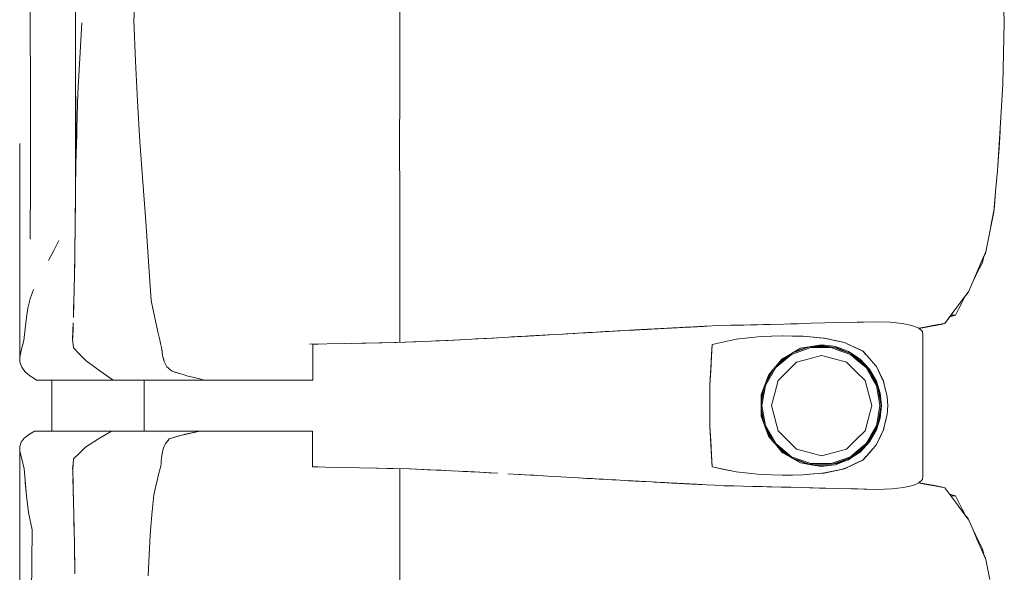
# Model space of a CAD drawing. Header units: millimetres. Extents: x -261 to 187, y -214 to 106.
# Tile 792 of 1056: x -204.843 to -204.071, y 13.297 to 13.731. Entities that reach past the tile are written whole.
import ezdxf

# ---------------------------------------------------------------- set-up
doc = ezdxf.new("R2010")
doc.units = ezdxf.units.MM
doc.header["$LTSCALE"] = 0.005
doc.header["$MEASUREMENT"] = 0
doc.layers.add('IFC-Elemento de mobília-Contorno', color=9, linetype='Continuous', lineweight=5)
doc.layers.add('IFC-Laje-Contorno', color=9, linetype='Continuous', lineweight=5)

msp = doc.modelspace()

# ---------------------------------------------------------------- linework, layer by layer
at = {"layer": 'IFC-Elemento de mobília-Contorno', "lineweight": 5}
for p, q in [((-204.79909, 13.59093), (-204.79909, 13.85205)), ((-204.07227, 13.77656), (-204.071, 13.72821)), ((-204.75337, 13.72987), (-204.75157, 13.76335)), ((-204.83452, 13.74646), (-204.83432, 13.65832)), ((-204.54496, 13.74644), (-204.54495, 13.71435)), ((-204.79565, 13.7004), (-204.79417, 13.72805)), ((-204.75337, 13.72987), (-204.752, 13.69803)), ((-204.07227, 13.67986), (-204.071, 13.72821)), ((-204.54495, 13.67688), (-204.54495, 13.71435)), ((-204.79712, 13.67274), (-204.79565, 13.7004)), ((-204.752, 13.69803), (-204.75057, 13.6665)), ((-204.54499, 13.62781), (-204.54495, 13.67688)), ((-204.07415, 13.64532), (-204.07227, 13.67986)), ((-204.79878, 13.61773), (-204.79878, 13.67058)), ((-204.79795, 13.64524), (-204.79712, 13.67274)), ((-204.75057, 13.6665), (-204.74859, 13.63464)), ((-204.83432, 13.65832), (-204.8343, 13.60505)), ((-204.79878, 13.61773), (-204.7981, 13.64044)), ((-204.7981, 13.64044), (-204.79795, 13.64524)), ((-204.07522, 13.62857), (-204.07415, 13.64532)), ((-204.07509, 13.62969), (-204.07415, 13.64532)), ((-204.07509, 13.62969), (-204.07428, 13.64314)), ((-204.07428, 13.64314), (-204.07422, 13.64413)), ((-204.84281, 13.63335), (-204.84273, 13.46573)), ((-204.74859, 13.63464), (-204.7464, 13.60312)), ((-204.54499, 13.62781), (-204.54495, 13.59579)), ((-204.07629, 13.61181), (-204.07522, 13.62857)), ((-204.07626, 13.61223), (-204.07533, 13.62671)), ((-204.07537, 13.62629), (-204.07509, 13.62969)), ((-204.79903, 13.59626), (-204.79878, 13.61773)), ((-204.07781, 13.59575), (-204.07629, 13.61181)), ((-204.07627, 13.61212), (-204.07626, 13.61223)), ((-204.07627, 13.61212), (-204.07626, 13.61223)), ((-204.07627, 13.61212), (-204.07626, 13.61223)), ((-204.83472, 13.55825), (-204.8343, 13.60505)), ((-204.7464, 13.60312), (-204.74399, 13.57221)), ((-204.79909, 13.59105), (-204.79903, 13.59626)), ((-204.54496, 13.56132), (-204.54495, 13.59579)), ((-204.07934, 13.57969), (-204.07781, 13.59575)), ((-204.07874, 13.58454), (-204.07781, 13.59575)), ((-204.79929, 13.57487), (-204.79909, 13.59093)), ((-204.07934, 13.57969), (-204.07874, 13.58454)), ((-204.7993, 13.57421), (-204.79918, 13.584)), ((-204.08154, 13.56859), (-204.07942, 13.57909)), ((-204.0815, 13.56876), (-204.07942, 13.57909)), ((-204.08103, 13.57112), (-204.07942, 13.57909)), ((-204.08089, 13.57184), (-204.07934, 13.57969)), ((-204.07942, 13.57909), (-204.07935, 13.57962)), ((-204.79942, 13.56461), (-204.79929, 13.57487)), ((-204.79939, 13.56719), (-204.7993, 13.57421)), ((-204.74399, 13.57221), (-204.74173, 13.54071)), ((-204.084, 13.55615), (-204.08089, 13.57184)), ((-204.08154, 13.56858), (-204.08103, 13.57112)), ((-204.79957, 13.5528), (-204.79942, 13.56461)), ((-204.79956, 13.5531), (-204.79944, 13.56304)), ((-204.54496, 13.56132), (-204.54495, 13.51941)), ((-204.81613, 13.54941), (-204.81214, 13.55727)), ((-204.08556, 13.54831), (-204.084, 13.55615)), ((-204.82012, 13.54155), (-204.81613, 13.54941)), ((-204.79973, 13.541), (-204.79957, 13.5528)), ((-204.79964, 13.54788), (-204.79956, 13.5531)), ((-204.08887, 13.54061), (-204.08556, 13.54831)), ((-204.08728, 13.54395), (-204.08586, 13.54719)), ((-204.08586, 13.54719), (-204.0857, 13.54798)), ((-204.08586, 13.54719), (-204.0857, 13.54798)), ((-204.79991, 13.53009), (-204.79973, 13.541)), ((-204.79986, 13.53222), (-204.79977, 13.53844)), ((-204.74173, 13.54071), (-204.7408, 13.52539)), ((-204.09879, 13.51753), (-204.08887, 13.54061)), ((-204.09548, 13.52523), (-204.08887, 13.54061)), ((-204.09218, 13.53292), (-204.08887, 13.54061)), ((-204.09074, 13.53485), (-204.08811, 13.54004)), ((-204.08811, 13.54004), (-204.08714, 13.54463)), ((-204.79996, 13.52684), (-204.79986, 13.53222)), ((-204.09548, 13.52523), (-204.09218, 13.53292)), ((-204.09338, 13.52967), (-204.09074, 13.53485)), ((-204.80009, 13.51918), (-204.79991, 13.53009)), ((-204.7408, 13.52539), (-204.73986, 13.51007)), ((-204.09565, 13.52485), (-204.09338, 13.52967)), ((-204.09548, 13.52524), (-204.09338, 13.52967)), ((-204.83449, 13.5113), (-204.83199, 13.51879)), ((-204.80039, 13.50803), (-204.80009, 13.51918)), ((-204.80026, 13.51153), (-204.80016, 13.51654)), ((-204.54495, 13.47733), (-204.54495, 13.51941)), ((-204.10144, 13.51382), (-204.09939, 13.51637)), ((-204.10117, 13.51435), (-204.09879, 13.51753)), ((-204.09939, 13.51637), (-204.09901, 13.51724)), ((-204.83636, 13.50398), (-204.83449, 13.5113)), ((-204.8007, 13.49689), (-204.80039, 13.50803)), ((-204.80054, 13.50284), (-204.80026, 13.51153)), ((-204.73986, 13.51007), (-204.73853, 13.5039)), ((-204.10827, 13.50486), (-204.10117, 13.51435)), ((-204.10827, 13.50486), (-204.1059, 13.50803)), ((-204.10656, 13.50375), (-204.10393, 13.50894)), ((-204.1059, 13.50803), (-204.10353, 13.5112)), ((-204.10393, 13.50894), (-204.10129, 13.51412)), ((-204.10354, 13.51118), (-204.10353, 13.5112)), ((-204.10129, 13.51412), (-204.10117, 13.51435)), ((-204.10129, 13.51412), (-204.10117, 13.51435)), ((-204.83754, 13.49688), (-204.83636, 13.50398)), ((-204.73853, 13.5039), (-204.7372, 13.49773)), ((-204.11775, 13.49219), (-204.10827, 13.50486)), ((-204.11538, 13.49536), (-204.10827, 13.50486)), ((-204.1092, 13.49857), (-204.10656, 13.50375)), ((-204.83857, 13.48778), (-204.83754, 13.49688)), ((-204.80109, 13.48614), (-204.80087, 13.49263)), ((-204.7372, 13.49773), (-204.73453, 13.4854)), ((-204.25464, 13.49132), (-204.2439, 13.49161)), ((-204.2439, 13.49161), (-204.22781, 13.49206)), ((-204.23854, 13.49176), (-204.22781, 13.49206)), ((-204.23854, 13.49176), (-204.23317, 13.49191)), ((-204.23317, 13.49191), (-204.22244, 13.49221)), ((-204.22244, 13.49221), (-204.21171, 13.4925)), ((-204.21171, 13.4925), (-204.20159, 13.49273)), ((-204.20159, 13.49273), (-204.17122, 13.49341)), ((-204.19146, 13.49296), (-204.17122, 13.49341)), ((-204.19146, 13.49296), (-204.18134, 13.49319)), ((-204.18134, 13.49319), (-204.17122, 13.49341)), ((-204.17122, 13.49341), (-204.1604, 13.49306)), ((-204.1604, 13.49306), (-204.15097, 13.49208)), ((-204.15097, 13.49208), (-204.14342, 13.49047)), ((-204.13498, 13.48876), (-204.11932, 13.49156)), ((-204.12715, 13.49016), (-204.11932, 13.49156)), ((-204.1256, 13.49068), (-204.11775, 13.49219)), ((-204.11932, 13.49156), (-204.119, 13.49195)), ((-204.11932, 13.49156), (-204.119, 13.49195)), ((-204.11932, 13.49156), (-204.119, 13.49195)), ((-204.11932, 13.49156), (-204.11902, 13.49194)), ((-204.11538, 13.49536), (-204.11301, 13.49852)), ((-204.11398, 13.49723), (-204.1092, 13.49857)), ((-204.11301, 13.49852), (-204.1092, 13.49857)), ((-204.8396, 13.47868), (-204.83857, 13.48778)), ((-204.80131, 13.47966), (-204.80109, 13.48614)), ((-204.8013, 13.4809), (-204.801, 13.48889)), ((-204.801, 13.48889), (-204.80094, 13.49042)), ((-204.73453, 13.4854), (-204.7338, 13.48237)), ((-204.42132, 13.48356), (-204.40098, 13.48472)), ((-204.41454, 13.48394), (-204.40776, 13.48433)), ((-204.40098, 13.48472), (-204.3942, 13.48511)), ((-204.40098, 13.48472), (-204.39903, 13.48483)), ((-204.39903, 13.48483), (-204.39492, 13.48507)), ((-204.39859, 13.48486), (-204.39492, 13.48507)), ((-204.39758, 13.48491), (-204.39492, 13.48507)), ((-204.39492, 13.48507), (-204.38574, 13.48558)), ((-204.39492, 13.48507), (-204.38678, 13.48552)), ((-204.3942, 13.48511), (-204.38755, 13.48548)), ((-204.38755, 13.48548), (-204.36759, 13.48659)), ((-204.38755, 13.48548), (-204.3809, 13.48585)), ((-204.38755, 13.48548), (-204.38422, 13.48567)), ((-204.38678, 13.48552), (-204.38422, 13.48567)), ((-204.38422, 13.48567), (-204.3809, 13.48585)), ((-204.3809, 13.48585), (-204.36759, 13.48659)), ((-204.3809, 13.48585), (-204.37424, 13.48622)), ((-204.37424, 13.48622), (-204.36759, 13.48659)), ((-204.36759, 13.48659), (-204.3642, 13.48678)), ((-204.36479, 13.48675), (-204.36419, 13.48678)), ((-204.36479, 13.48675), (-204.36439, 13.48677)), ((-204.36439, 13.48677), (-204.36236, 13.48688)), ((-204.3642, 13.48678), (-204.35235, 13.48742)), ((-204.3642, 13.48678), (-204.36082, 13.48696)), ((-204.3642, 13.48678), (-204.36236, 13.48688)), ((-204.36236, 13.48688), (-204.36028, 13.487)), ((-204.36082, 13.48696), (-204.35235, 13.48742)), ((-204.36082, 13.48696), (-204.35743, 13.48715)), ((-204.36028, 13.487), (-204.35566, 13.48725)), ((-204.36028, 13.487), (-204.35821, 13.4871)), ((-204.35743, 13.48715), (-204.35574, 13.48724)), ((-204.35574, 13.48724), (-204.35235, 13.48742)), ((-204.35574, 13.48724), (-204.3541, 13.48733)), ((-204.35574, 13.48724), (-204.35404, 13.48733)), ((-204.35563, 13.48725), (-204.35096, 13.48749)), ((-204.35404, 13.48733), (-204.35235, 13.48742)), ((-204.35235, 13.48742), (-204.3405, 13.48807)), ((-204.35235, 13.48742), (-204.34558, 13.48779)), ((-204.35235, 13.48742), (-204.35066, 13.48751)), ((-204.35066, 13.48751), (-204.34727, 13.4877)), ((-204.34727, 13.4877), (-204.34558, 13.48779)), ((-204.34558, 13.48779), (-204.3405, 13.48807)), ((-204.34558, 13.48779), (-204.34389, 13.48788)), ((-204.34389, 13.48788), (-204.34219, 13.48797)), ((-204.34219, 13.48797), (-204.3405, 13.48807)), ((-204.3405, 13.48807), (-204.33364, 13.48843)), ((-204.3405, 13.48807), (-204.33776, 13.48821)), ((-204.3405, 13.48807), (-204.33913, 13.48814)), ((-204.33913, 13.48814), (-204.33776, 13.48821)), ((-204.33913, 13.48814), (-204.33876, 13.48816)), ((-204.33776, 13.48821), (-204.33502, 13.48836)), ((-204.3354, 13.48834), (-204.33331, 13.48844)), ((-204.33364, 13.48843), (-204.32542, 13.48886)), ((-204.33364, 13.48843), (-204.32953, 13.48864)), ((-204.33364, 13.48843), (-204.3309, 13.48858)), ((-204.33252, 13.48849), (-204.33229, 13.4885)), ((-204.33229, 13.4885), (-204.33183, 13.48853)), ((-204.3309, 13.48858), (-204.32953, 13.48864)), ((-204.33075, 13.48858), (-204.32918, 13.48867)), ((-204.32953, 13.48864), (-204.32816, 13.48872)), ((-204.32918, 13.48867), (-204.32711, 13.48878)), ((-204.32918, 13.48867), (-204.32814, 13.48872)), ((-204.32816, 13.48872), (-204.32542, 13.48886)), ((-204.32814, 13.48872), (-204.32711, 13.48878)), ((-204.32711, 13.48878), (-204.32542, 13.48886)), ((-204.32542, 13.48886), (-204.32405, 13.48894)), ((-204.32504, 13.48888), (-204.32297, 13.48899)), ((-204.32504, 13.48888), (-204.32401, 13.48894)), ((-204.32405, 13.48894), (-204.32268, 13.48901)), ((-204.32401, 13.48894), (-204.32297, 13.48899)), ((-204.32268, 13.48901), (-204.32131, 13.48908)), ((-204.32131, 13.48908), (-204.31925, 13.48919)), ((-204.31925, 13.48919), (-204.31856, 13.48923)), ((-204.31856, 13.48923), (-204.31766, 13.48928)), ((-204.31766, 13.48928), (-204.31406, 13.48946)), ((-204.31766, 13.48928), (-204.31496, 13.48941)), ((-204.31766, 13.48928), (-204.31676, 13.48932)), ((-204.31676, 13.48932), (-204.31586, 13.48937)), ((-204.31496, 13.48941), (-204.31406, 13.48946)), ((-204.31406, 13.48946), (-204.31001, 13.48967)), ((-204.31406, 13.48946), (-204.31181, 13.48957)), ((-204.31406, 13.48946), (-204.31316, 13.48951)), ((-204.31316, 13.48951), (-204.31181, 13.48957)), ((-204.31316, 13.48951), (-204.31226, 13.48955)), ((-204.31181, 13.48957), (-204.30956, 13.48969)), ((-204.31181, 13.48957), (-204.31001, 13.48967)), ((-204.31181, 13.48957), (-204.31046, 13.48964)), ((-204.31181, 13.48957), (-204.31136, 13.4896)), ((-204.31046, 13.48964), (-204.30956, 13.48969)), ((-204.31046, 13.48964), (-204.31001, 13.48967)), ((-204.31002, 13.48967), (-204.30866, 13.48974)), ((-204.31001, 13.48967), (-204.30705, 13.48982)), ((-204.30956, 13.48969), (-204.30731, 13.48981)), ((-204.30956, 13.48969), (-204.30866, 13.48974)), ((-204.30956, 13.48969), (-204.30911, 13.48972)), ((-204.30911, 13.48972), (-204.30866, 13.48974)), ((-204.30866, 13.48974), (-204.30705, 13.48982)), ((-204.30731, 13.48981), (-204.30596, 13.48988)), ((-204.30705, 13.48982), (-204.30596, 13.48988)), ((-204.30705, 13.48982), (-204.30686, 13.48983)), ((-204.30686, 13.48983), (-204.30596, 13.48988)), ((-204.30596, 13.48988), (-204.30416, 13.48997)), ((-204.30596, 13.48988), (-204.30506, 13.48992)), ((-204.30596, 13.48988), (-204.30551, 13.4899)), ((-204.30551, 13.4899), (-204.30461, 13.48995)), ((-204.30416, 13.48997), (-204.29554, 13.49042)), ((-204.29554, 13.49042), (-204.28532, 13.49064)), ((-204.28532, 13.49064), (-204.27509, 13.49087)), ((-204.27509, 13.49087), (-204.25464, 13.49132)), ((-204.27509, 13.49087), (-204.25975, 13.4912)), ((-204.27509, 13.49087), (-204.26998, 13.49098)), ((-204.26998, 13.49098), (-204.26486, 13.49109)), ((-204.26486, 13.49109), (-204.25975, 13.4912)), ((-204.25975, 13.4912), (-204.25464, 13.49132)), ((-204.14342, 13.49047), (-204.13809, 13.4883)), ((-204.13809, 13.4883), (-204.13518, 13.48572)), ((-204.13808, 13.4883), (-204.13345, 13.48918)), ((-204.138, 13.48822), (-204.13498, 13.48876)), ((-204.13518, 13.48572), (-204.13479, 13.48296)), ((-204.13498, 13.48876), (-204.12715, 13.49016)), ((-204.13345, 13.48918), (-204.1256, 13.49068)), ((-204.84064, 13.47475), (-204.8396, 13.47868)), ((-204.80131, 13.47966), (-204.80074, 13.47295)), ((-204.8013, 13.4809), (-204.80128, 13.48062)), ((-204.7338, 13.48237), (-204.73306, 13.47933)), ((-204.73306, 13.47933), (-204.73233, 13.4763)), ((-204.73233, 13.4763), (-204.7316, 13.47327)), ((-204.61559, 13.47592), (-204.58815, 13.47633)), ((-204.58827, 13.47633), (-204.57463, 13.47659)), ((-204.58349, 13.47642), (-204.57153, 13.47666)), ((-204.57463, 13.47659), (-204.5611, 13.47684)), ((-204.57153, 13.47666), (-204.55856, 13.47692)), ((-204.5611, 13.47684), (-204.54761, 13.47724)), ((-204.54909, 13.4772), (-204.54033, 13.47749)), ((-204.54909, 13.4772), (-204.54027, 13.47749)), ((-204.54843, 13.47722), (-204.54814, 13.47723)), ((-204.54814, 13.47723), (-204.54033, 13.47749)), ((-204.54761, 13.47724), (-204.53411, 13.47764)), ((-204.54033, 13.47749), (-204.53253, 13.47774)), ((-204.53411, 13.47764), (-204.52054, 13.47821)), ((-204.53253, 13.47774), (-204.52876, 13.47787)), ((-204.52054, 13.47821), (-204.50698, 13.47879)), ((-204.51657, 13.47838), (-204.50874, 13.47875)), ((-204.50874, 13.47875), (-204.49766, 13.47928)), ((-204.50698, 13.47879), (-204.493, 13.47952)), ((-204.493, 13.47952), (-204.47903, 13.48024)), ((-204.48549, 13.47991), (-204.47675, 13.48039)), ((-204.47903, 13.48024), (-204.47177, 13.48066)), ((-204.47675, 13.48039), (-204.46875, 13.48083)), ((-204.47177, 13.48066), (-204.46451, 13.48107)), ((-204.46875, 13.48083), (-204.46451, 13.48107)), ((-204.46451, 13.48107), (-204.44999, 13.48189)), ((-204.45725, 13.48148), (-204.44999, 13.48189)), ((-204.45711, 13.48148), (-204.45252, 13.48175)), ((-204.45478, 13.48162), (-204.44428, 13.48223)), ((-204.45252, 13.48175), (-204.44428, 13.48223)), ((-204.44999, 13.48189), (-204.44282, 13.48231)), ((-204.44428, 13.48223), (-204.4308, 13.483)), ((-204.44428, 13.48223), (-204.44073, 13.48243)), ((-204.44282, 13.48231), (-204.42849, 13.48314)), ((-204.43604, 13.4827), (-204.42781, 13.48318)), ((-204.42849, 13.48314), (-204.42132, 13.48356)), ((-204.29993, 13.47564), (-204.28111, 13.4797)), ((-204.29993, 13.47564), (-204.29052, 13.47767)), ((-204.29052, 13.47767), (-204.28111, 13.4797)), ((-204.28111, 13.4797), (-204.26181, 13.48176)), ((-204.28111, 13.4797), (-204.27146, 13.48073)), ((-204.27146, 13.48073), (-204.26181, 13.48176)), ((-204.26181, 13.48176), (-204.24472, 13.4823)), ((-204.26181, 13.48176), (-204.2534, 13.48203)), ((-204.2534, 13.48203), (-204.24499, 13.4823)), ((-204.24503, 13.4823), (-204.23693, 13.48217)), ((-204.24499, 13.4823), (-204.24493, 13.48229)), ((-204.24472, 13.4823), (-204.22879, 13.48203)), ((-204.23693, 13.48217), (-204.22887, 13.48203)), ((-204.22887, 13.48203), (-204.22058, 13.48129)), ((-204.22879, 13.48203), (-204.22041, 13.48127)), ((-204.22058, 13.48129), (-204.21229, 13.48055)), ((-204.22041, 13.48127), (-204.21622, 13.4809)), ((-204.21622, 13.4809), (-204.21203, 13.48051)), ((-204.21284, 13.4806), (-204.21203, 13.48051)), ((-204.21229, 13.48055), (-204.19631, 13.47716)), ((-204.21203, 13.48051), (-204.20806, 13.47967)), ((-204.20806, 13.47967), (-204.20405, 13.47881)), ((-204.20409, 13.47882), (-204.20012, 13.47796)), ((-204.20012, 13.47796), (-204.19615, 13.47711)), ((-204.19661, 13.47723), (-204.19615, 13.47711)), ((-204.19631, 13.47716), (-204.18909, 13.47382)), ((-204.19615, 13.47711), (-204.19251, 13.4754)), ((-204.13482, 13.37238), (-204.13479, 13.48296)), ((-204.84273, 13.46573), (-204.84168, 13.47081)), ((-204.84168, 13.47081), (-204.84064, 13.47475)), ((-204.80074, 13.47295), (-204.79569, 13.46781)), ((-204.7316, 13.47327), (-204.73143, 13.47178)), ((-204.73143, 13.47178), (-204.73126, 13.47028)), ((-204.73143, 13.47178), (-204.73093, 13.4673)), ((-204.73126, 13.47028), (-204.7311, 13.46879)), ((-204.7311, 13.46879), (-204.73093, 13.4673)), ((-204.61314, 13.47573), (-204.61096, 13.47573)), ((-204.61314, 13.46093), (-204.61314, 13.47573)), ((-204.61096, 13.47573), (-204.60897, 13.47573)), ((-204.30179, 13.44365), (-204.29993, 13.47564)), ((-204.30132, 13.45165), (-204.29993, 13.47564)), ((-204.3004, 13.46764), (-204.29993, 13.47564)), ((-204.24578, 13.46307), (-204.23731, 13.46884)), ((-204.24512, 13.46438), (-204.23788, 13.46851)), ((-204.23788, 13.46851), (-204.23065, 13.47264)), ((-204.23782, 13.46774), (-204.22273, 13.47321)), ((-204.23745, 13.46874), (-204.22389, 13.47366)), ((-204.2358, 13.4697), (-204.22562, 13.47347)), ((-204.23065, 13.47264), (-204.22245, 13.47402)), ((-204.22562, 13.47347), (-204.21426, 13.47474)), ((-204.22273, 13.47321), (-204.20671, 13.4732)), ((-204.22245, 13.47402), (-204.21426, 13.4754)), ((-204.22064, 13.47403), (-204.20918, 13.47402)), ((-204.21426, 13.4754), (-204.20882, 13.47472)), ((-204.21426, 13.47474), (-204.20216, 13.47303)), ((-204.20882, 13.47472), (-204.20339, 13.47404)), ((-204.20671, 13.4732), (-204.19917, 13.47047)), ((-204.20491, 13.47342), (-204.1989, 13.47124)), ((-204.20339, 13.47404), (-204.19826, 13.47213)), ((-204.20216, 13.47303), (-204.19091, 13.46827)), ((-204.19917, 13.47047), (-204.19164, 13.46774)), ((-204.1989, 13.47124), (-204.19198, 13.46872)), ((-204.19826, 13.47213), (-204.19314, 13.47022)), ((-204.19314, 13.47022), (-204.1886, 13.46719)), ((-204.19251, 13.4754), (-204.18886, 13.47369)), ((-204.18909, 13.47382), (-204.18187, 13.47048)), ((-204.18886, 13.47369), (-204.18158, 13.47027)), ((-204.18223, 13.47064), (-204.18158, 13.47027)), ((-204.18187, 13.47048), (-204.17921, 13.46743)), ((-204.18158, 13.47027), (-204.17899, 13.46727)), ((-204.84273, 13.46573), (-204.84259, 13.46163)), ((-204.84259, 13.46163), (-204.84121, 13.45791)), ((-204.79569, 13.46781), (-204.79064, 13.46269)), ((-204.79064, 13.46269), (-204.7801, 13.45484)), ((-204.73093, 13.4673), (-204.73059, 13.46604)), ((-204.73059, 13.46604), (-204.72991, 13.46352)), ((-204.73059, 13.46604), (-204.73025, 13.46478)), ((-204.73025, 13.46478), (-204.72957, 13.46227)), ((-204.72991, 13.46352), (-204.72957, 13.46227)), ((-204.72957, 13.46227), (-204.72908, 13.46124)), ((-204.72908, 13.46124), (-204.72859, 13.46021)), ((-204.72908, 13.46124), (-204.7281, 13.45918)), ((-204.61314, 13.44768), (-204.61314, 13.46093)), ((-204.30132, 13.45165), (-204.3004, 13.46764)), ((-204.30069, 13.46261), (-204.30069, 13.46263)), ((-204.25587, 13.45165), (-204.24512, 13.46438)), ((-204.2534, 13.45455), (-204.24578, 13.46307)), ((-204.25013, 13.45744), (-204.23782, 13.46774)), ((-204.24906, 13.4594), (-204.23985, 13.4671)), ((-204.24113, 13.45452), (-204.23393, 13.46172)), ((-204.23393, 13.46172), (-204.22409, 13.46435)), ((-204.22409, 13.46435), (-204.21426, 13.46699)), ((-204.21426, 13.46699), (-204.20442, 13.46435)), ((-204.20442, 13.46435), (-204.19458, 13.46172)), ((-204.19458, 13.46172), (-204.18738, 13.45452)), ((-204.19164, 13.46774), (-204.18548, 13.46257)), ((-204.19112, 13.46836), (-204.18496, 13.4632)), ((-204.19091, 13.46827), (-204.18126, 13.46077)), ((-204.1886, 13.46719), (-204.18405, 13.46416)), ((-204.18548, 13.46257), (-204.17932, 13.45742)), ((-204.18496, 13.4632), (-204.17986, 13.45893)), ((-204.18405, 13.46416), (-204.17661, 13.45619)), ((-204.18126, 13.46077), (-204.17387, 13.45105)), ((-204.17921, 13.46743), (-204.17654, 13.46437)), ((-204.17899, 13.46727), (-204.1764, 13.46427)), ((-204.17654, 13.46437), (-204.17388, 13.46132)), ((-204.1764, 13.46427), (-204.17381, 13.46127)), ((-204.17388, 13.46132), (-204.17122, 13.45827)), ((-204.17381, 13.46127), (-204.17122, 13.45827)), ((-204.84121, 13.45791), (-204.83872, 13.45435)), ((-204.83872, 13.45435), (-204.83489, 13.45096)), ((-204.7801, 13.45484), (-204.7696, 13.44768)), ((-204.7281, 13.45918), (-204.72761, 13.45816)), ((-204.72761, 13.45816), (-204.7265, 13.45726)), ((-204.7265, 13.45726), (-204.7254, 13.45636)), ((-204.7254, 13.45636), (-204.72429, 13.45546)), ((-204.7254, 13.45636), (-204.72318, 13.45457)), ((-204.72429, 13.45546), (-204.72318, 13.45457)), ((-204.72318, 13.45457), (-204.72033, 13.45369)), ((-204.72318, 13.45457), (-204.71748, 13.45281)), ((-204.72033, 13.45369), (-204.71748, 13.45281)), ((-204.30132, 13.45165), (-204.30086, 13.45964)), ((-204.30086, 13.45956), (-204.30086, 13.45964)), ((-204.25831, 13.44496), (-204.25156, 13.45661)), ((-204.2582, 13.4435), (-204.25013, 13.45744)), ((-204.25794, 13.44596), (-204.25338, 13.4546)), ((-204.24833, 13.44732), (-204.24113, 13.45452)), ((-204.18738, 13.45452), (-204.18018, 13.44732)), ((-204.17932, 13.45742), (-204.17529, 13.45046)), ((-204.17734, 13.45561), (-204.17459, 13.45087)), ((-204.17661, 13.45619), (-204.17122, 13.44679)), ((-204.17122, 13.45827), (-204.16991, 13.45558)), ((-204.17122, 13.45827), (-204.16716, 13.4498)), ((-204.17122, 13.45827), (-204.16986, 13.45545)), ((-204.16991, 13.45558), (-204.16861, 13.45288)), ((-204.16986, 13.45545), (-204.16851, 13.45262)), ((-204.16986, 13.45545), (-204.16716, 13.4498)), ((-204.83489, 13.45096), (-204.83223, 13.44932)), ((-204.83223, 13.44932), (-204.82957, 13.44768)), ((-204.82957, 13.44768), (-204.7696, 13.44768)), ((-204.7696, 13.44768), (-204.72832, 13.44768)), ((-204.74537, 13.4076), (-204.74537, 13.44768)), ((-204.72832, 13.44768), (-204.69826, 13.44768)), ((-204.71748, 13.45281), (-204.71463, 13.45193)), ((-204.71463, 13.45193), (-204.71178, 13.45105)), ((-204.71178, 13.45105), (-204.70164, 13.44852)), ((-204.71178, 13.45105), (-204.70502, 13.44937)), ((-204.71178, 13.45105), (-204.7084, 13.45021)), ((-204.70164, 13.44852), (-204.69826, 13.44768)), ((-204.69826, 13.44768), (-204.69628, 13.44768)), ((-204.69628, 13.44768), (-204.69433, 13.44768)), ((-204.69433, 13.44768), (-204.6924, 13.44768)), ((-204.6924, 13.44768), (-204.69047, 13.44768)), ((-204.69047, 13.44768), (-204.68856, 13.44768)), ((-204.68856, 13.44768), (-204.68664, 13.44768)), ((-204.68664, 13.44768), (-204.68471, 13.44768)), ((-204.68471, 13.44768), (-204.68276, 13.44768)), ((-204.68276, 13.44768), (-204.68078, 13.44768)), ((-204.68078, 13.44768), (-204.67876, 13.44768)), ((-204.67876, 13.44768), (-204.67671, 13.44768)), ((-204.67671, 13.44768), (-204.6746, 13.44768)), ((-204.6746, 13.44768), (-204.67245, 13.44768)), ((-204.67245, 13.44768), (-204.67026, 13.44768)), ((-204.67026, 13.44768), (-204.66806, 13.44768)), ((-204.66806, 13.44768), (-204.66588, 13.44768)), ((-204.66588, 13.44768), (-204.66372, 13.44768)), ((-204.66372, 13.44768), (-204.66162, 13.44768)), ((-204.66162, 13.44768), (-204.65959, 13.44768)), ((-204.65959, 13.44768), (-204.65765, 13.44768)), ((-204.65765, 13.44768), (-204.65582, 13.44768)), ((-204.65582, 13.44768), (-204.65409, 13.44768)), ((-204.65409, 13.44768), (-204.65243, 13.44768)), ((-204.65243, 13.44768), (-204.6508, 13.44768)), ((-204.6508, 13.44768), (-204.64918, 13.44768)), ((-204.64918, 13.44768), (-204.64753, 13.44768)), ((-204.64753, 13.44768), (-204.64581, 13.44768)), ((-204.64581, 13.44768), (-204.644, 13.44768)), ((-204.644, 13.44768), (-204.64205, 13.44768)), ((-204.64205, 13.44768), (-204.63998, 13.44768)), ((-204.63998, 13.44768), (-204.6378, 13.44768)), ((-204.6378, 13.44768), (-204.63551, 13.44768)), ((-204.63551, 13.44768), (-204.63313, 13.44768)), ((-204.63313, 13.44768), (-204.63068, 13.44768)), ((-204.63068, 13.44768), (-204.62817, 13.44768)), ((-204.62817, 13.44768), (-204.62562, 13.44768)), ((-204.62562, 13.44768), (-204.62303, 13.44768)), ((-204.62303, 13.44768), (-204.62045, 13.44768)), ((-204.62045, 13.44768), (-204.61792, 13.44768)), ((-204.61792, 13.44768), (-204.61547, 13.44768)), ((-204.61547, 13.44768), (-204.61314, 13.44768)), ((-204.30179, 13.44365), (-204.30132, 13.45165)), ((-204.26159, 13.43597), (-204.25587, 13.45165)), ((-204.25097, 13.43748), (-204.24833, 13.44732)), ((-204.18018, 13.44732), (-204.17754, 13.43748)), ((-204.17529, 13.45046), (-204.17126, 13.4435)), ((-204.17459, 13.45087), (-204.17183, 13.44609)), ((-204.17387, 13.45105), (-204.16922, 13.43975)), ((-204.17122, 13.44679), (-204.16828, 13.43743)), ((-204.16861, 13.45288), (-204.1673, 13.45019)), ((-204.16851, 13.45262), (-204.16716, 13.4498)), ((-204.1673, 13.45019), (-204.166, 13.4475)), ((-204.16716, 13.4498), (-204.16581, 13.44697)), ((-204.166, 13.4475), (-204.16362, 13.43777)), ((-204.16581, 13.44697), (-204.16432, 13.44075)), ((-204.30179, 13.42763), (-204.30179, 13.44365)), ((-204.2615, 13.42958), (-204.25922, 13.44246)), ((-204.2615, 13.43335), (-204.25927, 13.44233)), ((-204.261, 13.42764), (-204.2582, 13.4435)), ((-204.17126, 13.4435), (-204.16986, 13.43557)), ((-204.1702, 13.44214), (-204.16907, 13.43571)), ((-204.16922, 13.43975), (-204.16764, 13.42764)), ((-204.16458, 13.44171), (-204.16432, 13.44075)), ((-204.16441, 13.44101), (-204.16441, 13.44099)), ((-204.16441, 13.44101), (-204.16362, 13.43777)), ((-204.16438, 13.44098), (-204.16389, 13.43893)), ((-204.16432, 13.44075), (-204.16283, 13.43453)), ((-204.16389, 13.43893), (-204.16283, 13.43453)), ((-204.16362, 13.43777), (-204.16283, 13.43453)), ((-204.26159, 13.43597), (-204.26159, 13.41929)), ((-204.2615, 13.42193), (-204.2615, 13.43335)), ((-204.25361, 13.42764), (-204.25097, 13.43748)), ((-204.17754, 13.43748), (-204.17491, 13.42764)), ((-204.16986, 13.43557), (-204.16846, 13.42764)), ((-204.16907, 13.43571), (-204.16764, 13.42764)), ((-204.16828, 13.43743), (-204.16729, 13.42763)), ((-204.16283, 13.43453), (-204.16226, 13.42763)), ((-204.30179, 13.41162), (-204.30179, 13.42763)), ((-204.2615, 13.42569), (-204.25922, 13.41281)), ((-204.261, 13.42764), (-204.2582, 13.41177)), ((-204.25361, 13.42764), (-204.25097, 13.4178)), ((-204.17754, 13.4178), (-204.17491, 13.42764)), ((-204.16986, 13.41971), (-204.16846, 13.42764)), ((-204.16922, 13.41553), (-204.16764, 13.42764)), ((-204.16869, 13.42167), (-204.16764, 13.42764)), ((-204.16828, 13.41784), (-204.16729, 13.42763)), ((-204.16283, 13.42075), (-204.16226, 13.42763)), ((-204.26159, 13.41929), (-204.25586, 13.40363)), ((-204.2615, 13.42193), (-204.25927, 13.41294)), ((-204.25097, 13.4178), (-204.24833, 13.40796)), ((-204.18018, 13.40796), (-204.17754, 13.4178)), ((-204.17387, 13.40423), (-204.16922, 13.41553)), ((-204.17126, 13.41178), (-204.16986, 13.41971)), ((-204.17122, 13.40849), (-204.16828, 13.41784)), ((-204.1702, 13.41314), (-204.16869, 13.42167)), ((-204.166, 13.40778), (-204.16362, 13.41751)), ((-204.16581, 13.40831), (-204.16432, 13.41453)), ((-204.16458, 13.41356), (-204.16432, 13.41453)), ((-204.16441, 13.41426), (-204.16362, 13.41751)), ((-204.16438, 13.41432), (-204.16389, 13.41635)), ((-204.16432, 13.41453), (-204.16283, 13.42075)), ((-204.16389, 13.41635), (-204.16283, 13.42075)), ((-204.16362, 13.41751), (-204.16283, 13.42075)), ((-204.83599, 13.40481), (-204.83113, 13.4076)), ((-204.83113, 13.4076), (-204.77087, 13.4076)), ((-204.78098, 13.40167), (-204.77087, 13.4076)), ((-204.77087, 13.4076), (-204.70172, 13.4076)), ((-204.75562, 13.4076), (-204.74537, 13.4076)), ((-204.71675, 13.40427), (-204.70172, 13.4076)), ((-204.70924, 13.40593), (-204.70172, 13.4076)), ((-204.70924, 13.40593), (-204.70548, 13.40677)), ((-204.70548, 13.40677), (-204.70172, 13.4076)), ((-204.70342, 13.4076), (-204.70041, 13.4076)), ((-204.70172, 13.4076), (-204.69974, 13.4076)), ((-204.70041, 13.4076), (-204.69759, 13.4076)), ((-204.69974, 13.4076), (-204.69777, 13.4076)), ((-204.69777, 13.4076), (-204.69581, 13.4076)), ((-204.69581, 13.4076), (-204.69388, 13.4076)), ((-204.69388, 13.4076), (-204.69196, 13.4076)), ((-204.69196, 13.4076), (-204.69005, 13.4076)), ((-204.69005, 13.4076), (-204.68815, 13.4076)), ((-204.68815, 13.4076), (-204.68624, 13.4076)), ((-204.68624, 13.4076), (-204.68432, 13.4076)), ((-204.68432, 13.4076), (-204.68238, 13.4076)), ((-204.68238, 13.4076), (-204.68041, 13.4076)), ((-204.68041, 13.4076), (-204.67841, 13.4076)), ((-204.67841, 13.4076), (-204.67636, 13.4076)), ((-204.67636, 13.4076), (-204.67426, 13.4076)), ((-204.67426, 13.4076), (-204.67211, 13.4076)), ((-204.67211, 13.4076), (-204.66994, 13.4076)), ((-204.66994, 13.4076), (-204.66776, 13.4076)), ((-204.66776, 13.4076), (-204.66559, 13.4076)), ((-204.66559, 13.4076), (-204.66346, 13.4076)), ((-204.66346, 13.4076), (-204.66138, 13.4076)), ((-204.66138, 13.4076), (-204.65937, 13.4076)), ((-204.65937, 13.4076), (-204.65745, 13.4076)), ((-204.65745, 13.4076), (-204.65565, 13.4076)), ((-204.65565, 13.4076), (-204.65394, 13.4076)), ((-204.65394, 13.4076), (-204.65229, 13.4076)), ((-204.65229, 13.4076), (-204.65068, 13.4076)), ((-204.65068, 13.4076), (-204.64907, 13.4076)), ((-204.64907, 13.4076), (-204.64743, 13.4076)), ((-204.64743, 13.4076), (-204.64572, 13.4076)), ((-204.64572, 13.4076), (-204.64391, 13.4076)), ((-204.64391, 13.4076), (-204.64198, 13.4076)), ((-204.64198, 13.4076), (-204.63992, 13.4076)), ((-204.63992, 13.4076), (-204.63775, 13.4076)), ((-204.63775, 13.4076), (-204.63547, 13.4076)), ((-204.63547, 13.4076), (-204.63311, 13.4076)), ((-204.63311, 13.4076), (-204.63068, 13.4076)), ((-204.63068, 13.4076), (-204.62819, 13.4076)), ((-204.62819, 13.4076), (-204.62565, 13.4076)), ((-204.62565, 13.4076), (-204.62309, 13.4076)), ((-204.62309, 13.4076), (-204.62053, 13.4076)), ((-204.62053, 13.4076), (-204.61801, 13.4076)), ((-204.61801, 13.4076), (-204.61557, 13.4076)), ((-204.61557, 13.4076), (-204.61325, 13.4076)), ((-204.61325, 13.39435), (-204.61325, 13.4076)), ((-204.30179, 13.41162), (-204.30132, 13.40363)), ((-204.30179, 13.41162), (-204.3004, 13.38764)), ((-204.25831, 13.41033), (-204.25156, 13.39867)), ((-204.2582, 13.41177), (-204.25013, 13.39784)), ((-204.25794, 13.40931), (-204.2534, 13.40073)), ((-204.24833, 13.40796), (-204.24113, 13.40076)), ((-204.18738, 13.40076), (-204.18018, 13.40796)), ((-204.17661, 13.39908), (-204.17122, 13.40849)), ((-204.17529, 13.40482), (-204.17126, 13.41178)), ((-204.17459, 13.40441), (-204.17182, 13.4092)), ((-204.1673, 13.40509), (-204.166, 13.40778)), ((-204.16716, 13.40548), (-204.16581, 13.40831)), ((-204.16441, 13.41426), (-204.16441, 13.41429)), ((-204.84272, 13.39559), (-204.84158, 13.39891)), ((-204.84158, 13.39891), (-204.83939, 13.40195)), ((-204.83939, 13.40195), (-204.83599, 13.40481)), ((-204.79113, 13.39499), (-204.78098, 13.40167)), ((-204.72777, 13.39877), (-204.72553, 13.40143)), ((-204.72777, 13.39877), (-204.72703, 13.39966)), ((-204.72703, 13.39966), (-204.72628, 13.40054)), ((-204.72628, 13.40054), (-204.72553, 13.40143)), ((-204.72553, 13.40143), (-204.71675, 13.40427)), ((-204.72553, 13.40143), (-204.71895, 13.40356)), ((-204.71895, 13.40356), (-204.71675, 13.40427)), ((-204.71675, 13.40427), (-204.70924, 13.40593)), ((-204.71675, 13.40427), (-204.713, 13.4051)), ((-204.713, 13.4051), (-204.70924, 13.40593)), ((-204.30132, 13.40363), (-204.29993, 13.37964)), ((-204.30132, 13.40363), (-204.30086, 13.39563)), ((-204.25586, 13.40363), (-204.25048, 13.39726)), ((-204.2534, 13.40073), (-204.24578, 13.39221)), ((-204.24113, 13.40076), (-204.23393, 13.39356)), ((-204.19458, 13.39356), (-204.18738, 13.40076)), ((-204.18405, 13.39112), (-204.17661, 13.39908)), ((-204.18126, 13.39451), (-204.17387, 13.40423)), ((-204.17932, 13.39786), (-204.17529, 13.40482)), ((-204.17734, 13.39965), (-204.17459, 13.40441)), ((-204.17122, 13.39701), (-204.16716, 13.40548)), ((-204.17122, 13.39701), (-204.16986, 13.39983)), ((-204.17122, 13.39701), (-204.16991, 13.3997)), ((-204.16991, 13.3997), (-204.16861, 13.4024)), ((-204.16986, 13.39983), (-204.16716, 13.40548)), ((-204.16986, 13.39983), (-204.16851, 13.40266)), ((-204.16861, 13.4024), (-204.1673, 13.40509)), ((-204.16851, 13.40266), (-204.16716, 13.40548)), ((-204.84283, 13.24215), (-204.84272, 13.39559)), ((-204.84272, 13.39559), (-204.84264, 13.39188)), ((-204.84264, 13.39188), (-204.84143, 13.38703)), ((-204.79594, 13.39037), (-204.79113, 13.39499)), ((-204.73081, 13.39114), (-204.73026, 13.3938)), ((-204.73026, 13.3938), (-204.72896, 13.39686)), ((-204.72896, 13.39686), (-204.72852, 13.39789)), ((-204.72852, 13.39789), (-204.72777, 13.39877)), ((-204.61325, 13.37955), (-204.61325, 13.39435)), ((-204.30086, 13.39563), (-204.3004, 13.38764)), ((-204.25048, 13.39726), (-204.2451, 13.39088)), ((-204.25013, 13.39784), (-204.23782, 13.38754)), ((-204.24906, 13.39587), (-204.23985, 13.38817)), ((-204.24578, 13.39221), (-204.23728, 13.38642)), ((-204.23393, 13.39356), (-204.22409, 13.39092)), ((-204.20442, 13.39092), (-204.19458, 13.39356)), ((-204.19164, 13.38754), (-204.18548, 13.3927)), ((-204.19111, 13.38692), (-204.18496, 13.39208)), ((-204.19091, 13.38701), (-204.18126, 13.39451)), ((-204.18548, 13.3927), (-204.17932, 13.39786)), ((-204.18496, 13.39208), (-204.17986, 13.39635)), ((-204.17654, 13.3909), (-204.17122, 13.39701)), ((-204.1764, 13.39101), (-204.17381, 13.39401)), ((-204.17381, 13.39401), (-204.17122, 13.39701)), ((-204.84143, 13.38703), (-204.84037, 13.38246)), ((-204.80102, 13.38183), (-204.80074, 13.38575)), ((-204.80102, 13.38176), (-204.80074, 13.38575)), ((-204.80074, 13.38575), (-204.79594, 13.39037)), ((-204.73202, 13.38218), (-204.7318, 13.38428)), ((-204.7318, 13.38428), (-204.73158, 13.38638)), ((-204.73158, 13.38638), (-204.73136, 13.38849)), ((-204.73136, 13.38849), (-204.73081, 13.39114)), ((-204.3004, 13.38764), (-204.29993, 13.37964)), ((-204.2451, 13.39088), (-204.23064, 13.38264)), ((-204.23782, 13.38754), (-204.22273, 13.38207)), ((-204.23754, 13.38657), (-204.22389, 13.38161)), ((-204.23581, 13.38558), (-204.22562, 13.38181)), ((-204.22409, 13.39092), (-204.21426, 13.38829)), ((-204.21426, 13.38829), (-204.20442, 13.39092)), ((-204.20671, 13.38207), (-204.19917, 13.38481)), ((-204.20489, 13.38186), (-204.1989, 13.38404)), ((-204.20216, 13.38225), (-204.19091, 13.38701)), ((-204.19917, 13.38481), (-204.19164, 13.38754)), ((-204.1989, 13.38404), (-204.19205, 13.38653)), ((-204.19826, 13.38315), (-204.19314, 13.38506)), ((-204.19314, 13.38506), (-204.1886, 13.38809)), ((-204.18909, 13.38146), (-204.18187, 13.3848)), ((-204.18886, 13.38159), (-204.18158, 13.385)), ((-204.1886, 13.38809), (-204.18405, 13.39112)), ((-204.18223, 13.38463), (-204.1818, 13.38488)), ((-204.18187, 13.3848), (-204.17654, 13.3909)), ((-204.18187, 13.3848), (-204.17921, 13.38785)), ((-204.18158, 13.385), (-204.17899, 13.388)), ((-204.17899, 13.388), (-204.1764, 13.39101)), ((-204.84037, 13.38246), (-204.8393, 13.37788)), ((-204.8393, 13.37788), (-204.83754, 13.35693)), ((-204.80131, 13.37792), (-204.80102, 13.38183)), ((-204.8013, 13.37776), (-204.80102, 13.38176)), ((-204.8013, 13.37776), (-204.80095, 13.36571)), ((-204.73363, 13.37449), (-204.73224, 13.38008)), ((-204.73224, 13.38008), (-204.73202, 13.38218)), ((-204.61325, 13.37955), (-204.61106, 13.37955)), ((-204.61325, 13.37949), (-204.60347, 13.37935)), ((-204.61106, 13.37955), (-204.60907, 13.37955)), ((-204.60347, 13.37935), (-204.58988, 13.37915)), ((-204.58988, 13.37915), (-204.57655, 13.3789)), ((-204.58806, 13.3791), (-204.57655, 13.3789)), ((-204.57655, 13.3789), (-204.56323, 13.37865)), ((-204.56961, 13.37877), (-204.55482, 13.37839)), ((-204.56323, 13.37865), (-204.54995, 13.37827)), ((-204.55482, 13.37839), (-204.54222, 13.37805)), ((-204.54995, 13.37827), (-204.53668, 13.37789)), ((-204.54495, 13.37813), (-204.54495, 13.34529)), ((-204.5372, 13.37791), (-204.52077, 13.37721)), ((-204.53668, 13.37789), (-204.52327, 13.37733)), ((-204.52327, 13.37733), (-204.50987, 13.37678)), ((-204.52077, 13.37721), (-204.51222, 13.37684)), ((-204.51222, 13.37684), (-204.50589, 13.37657)), ((-204.50987, 13.37678), (-204.48231, 13.37536)), ((-204.49626, 13.37608), (-204.48231, 13.37536)), ((-204.49609, 13.37607), (-204.4892, 13.37571)), ((-204.49521, 13.37602), (-204.495, 13.37601)), ((-204.495, 13.37601), (-204.48634, 13.37555)), ((-204.29993, 13.37964), (-204.28116, 13.37558)), ((-204.29993, 13.37964), (-204.29055, 13.37761)), ((-204.29055, 13.37761), (-204.28116, 13.37558)), ((-204.23064, 13.38264), (-204.22242, 13.38125)), ((-204.22562, 13.38181), (-204.21426, 13.38054)), ((-204.22273, 13.38207), (-204.20671, 13.38207)), ((-204.22245, 13.38126), (-204.21426, 13.37988)), ((-204.22064, 13.38125), (-204.20921, 13.38125)), ((-204.21426, 13.38054), (-204.20216, 13.38225)), ((-204.21426, 13.37988), (-204.20882, 13.38056)), ((-204.21229, 13.37473), (-204.19631, 13.37812)), ((-204.20882, 13.38056), (-204.20339, 13.38124)), ((-204.20806, 13.37561), (-204.20405, 13.37647)), ((-204.20409, 13.37646), (-204.20012, 13.37731)), ((-204.20339, 13.38124), (-204.19826, 13.38315)), ((-204.20012, 13.37731), (-204.19615, 13.37817)), ((-204.19661, 13.37805), (-204.19615, 13.37817)), ((-204.19631, 13.37812), (-204.18909, 13.38146)), ((-204.19615, 13.37817), (-204.19251, 13.37988)), ((-204.19264, 13.37981), (-204.18886, 13.38159)), ((-204.80108, 13.37012), (-204.80086, 13.36233)), ((-204.73641, 13.36331), (-204.73502, 13.3689)), ((-204.73502, 13.3689), (-204.73363, 13.37449)), ((-204.4892, 13.37571), (-204.48231, 13.37536)), ((-204.48634, 13.37555), (-204.47768, 13.37508)), ((-204.48231, 13.37536), (-204.47517, 13.37496)), ((-204.47768, 13.37508), (-204.47328, 13.37485)), ((-204.47517, 13.37496), (-204.46803, 13.37456)), ((-204.46018, 13.37411), (-204.45135, 13.37361)), ((-204.45375, 13.37375), (-204.44664, 13.37334)), ((-204.45135, 13.37361), (-204.44252, 13.3731)), ((-204.44664, 13.37334), (-204.4324, 13.37251)), ((-204.44664, 13.37334), (-204.43952, 13.37293)), ((-204.44252, 13.3731), (-204.4411, 13.37301)), ((-204.4324, 13.37251), (-204.42529, 13.3721)), ((-204.42529, 13.3721), (-204.41856, 13.37171)), ((-204.41856, 13.37171), (-204.40512, 13.37094)), ((-204.40512, 13.37094), (-204.3984, 13.37055)), ((-204.40363, 13.37085), (-204.39824, 13.37054)), ((-204.39894, 13.37058), (-204.39824, 13.37054)), ((-204.3984, 13.37055), (-204.39512, 13.37037)), ((-204.39824, 13.37054), (-204.39259, 13.37023)), ((-204.39824, 13.37054), (-204.394, 13.37031)), ((-204.39512, 13.37037), (-204.39184, 13.37019)), ((-204.39512, 13.37037), (-204.39382, 13.3703)), ((-204.39184, 13.37019), (-204.38857, 13.37001)), ((-204.39019, 13.37009), (-204.38784, 13.36996)), ((-204.38857, 13.37001), (-204.38202, 13.36963)), ((-204.38857, 13.37001), (-204.38529, 13.36982)), ((-204.38529, 13.36982), (-204.38202, 13.36963)), ((-204.38202, 13.36963), (-204.37874, 13.36945)), ((-204.37874, 13.36945), (-204.37219, 13.36909)), ((-204.37874, 13.36945), (-204.37547, 13.36927)), ((-204.37547, 13.36927), (-204.37219, 13.36909)), ((-204.37219, 13.36909), (-204.36883, 13.3689)), ((-204.36883, 13.3689), (-204.35206, 13.36798)), ((-204.36576, 13.36873), (-204.36291, 13.36857)), ((-204.36548, 13.36872), (-204.36291, 13.36857)), ((-204.36548, 13.36872), (-204.36212, 13.36854)), ((-204.36291, 13.36857), (-204.36067, 13.36845)), ((-204.36212, 13.36854), (-204.35877, 13.36835)), ((-204.36212, 13.36854), (-204.35206, 13.36798)), ((-204.36071, 13.36845), (-204.36067, 13.36845)), ((-204.36067, 13.36845), (-204.35843, 13.36833)), ((-204.36067, 13.36845), (-204.36064, 13.36845)), ((-204.35877, 13.36835), (-204.35206, 13.36798)), ((-204.35843, 13.36833), (-204.35789, 13.3683)), ((-204.35541, 13.36817), (-204.35206, 13.36798)), ((-204.35541, 13.36817), (-204.35374, 13.36808)), ((-204.35374, 13.36808), (-204.35206, 13.36798)), ((-204.28116, 13.37558), (-204.26181, 13.37352)), ((-204.28116, 13.37558), (-204.27149, 13.37456)), ((-204.27149, 13.37456), (-204.26181, 13.37352)), ((-204.26181, 13.37352), (-204.24472, 13.37297)), ((-204.26181, 13.37352), (-204.24491, 13.37297)), ((-204.24503, 13.37298), (-204.23693, 13.37311)), ((-204.24499, 13.37298), (-204.24493, 13.37298)), ((-204.24472, 13.37297), (-204.22879, 13.37325)), ((-204.23693, 13.37311), (-204.22887, 13.37325)), ((-204.22887, 13.37325), (-204.22058, 13.37399)), ((-204.22879, 13.37325), (-204.22041, 13.37401)), ((-204.22058, 13.37399), (-204.21229, 13.37473)), ((-204.22041, 13.37401), (-204.21622, 13.37438)), ((-204.21622, 13.37438), (-204.21203, 13.37476)), ((-204.2126, 13.3747), (-204.21223, 13.37474)), ((-204.21203, 13.37476), (-204.20806, 13.37561)), ((-204.13792, 13.36704), (-204.13511, 13.36968)), ((-204.13511, 13.36968), (-204.13482, 13.37238)), ((-204.83842, 13.36741), (-204.83754, 13.35693)), ((-204.80092, 13.36451), (-204.80084, 13.3617)), ((-204.80086, 13.36233), (-204.80061, 13.35214)), ((-204.80084, 13.3617), (-204.80058, 13.3509)), ((-204.73779, 13.35772), (-204.73641, 13.36331)), ((-204.35206, 13.36798), (-204.34703, 13.36771)), ((-204.34703, 13.36771), (-204.34535, 13.36762)), ((-204.34535, 13.36762), (-204.3437, 13.36753)), ((-204.3437, 13.36753), (-204.33545, 13.36709)), ((-204.34205, 13.36745), (-204.33875, 13.36727)), ((-204.34205, 13.36745), (-204.3404, 13.36736)), ((-204.34205, 13.36745), (-204.33545, 13.36709)), ((-204.34205, 13.36745), (-204.3371, 13.36718)), ((-204.3404, 13.36736), (-204.3371, 13.36718)), ((-204.33875, 13.36727), (-204.3371, 13.36718)), ((-204.3371, 13.36718), (-204.33545, 13.36709)), ((-204.33545, 13.36709), (-204.3338, 13.36701)), ((-204.3338, 13.36701), (-204.32143, 13.36635)), ((-204.33215, 13.36692), (-204.33051, 13.36684)), ((-204.33169, 13.36689), (-204.33159, 13.36689)), ((-204.33159, 13.36689), (-204.3305, 13.36683)), ((-204.33051, 13.36684), (-204.32886, 13.36675)), ((-204.33051, 13.36683), (-204.33047, 13.36683)), ((-204.3305, 13.36683), (-204.33047, 13.36683)), ((-204.32911, 13.36676), (-204.32824, 13.36671)), ((-204.32886, 13.36675), (-204.32721, 13.36666)), ((-204.32824, 13.36671), (-204.32712, 13.36665)), ((-204.32721, 13.36666), (-204.32556, 13.36657)), ((-204.32721, 13.36666), (-204.32143, 13.36635)), ((-204.32712, 13.36665), (-204.32591, 13.36659)), ((-204.32591, 13.36659), (-204.32541, 13.36656)), ((-204.32556, 13.36657), (-204.32226, 13.36639)), ((-204.32226, 13.36639), (-204.32143, 13.36635)), ((-204.32143, 13.36635), (-204.32061, 13.36631)), ((-204.32061, 13.36631), (-204.31978, 13.36626)), ((-204.31978, 13.36626), (-204.31896, 13.36622)), ((-204.31896, 13.36622), (-204.31757, 13.36615)), ((-204.31757, 13.36615), (-204.3148, 13.36601)), ((-204.31618, 13.36608), (-204.3148, 13.36601)), ((-204.31618, 13.36608), (-204.31549, 13.36604)), ((-204.3148, 13.36601), (-204.30786, 13.36566)), ((-204.3148, 13.36601), (-204.31272, 13.3659)), ((-204.3148, 13.36601), (-204.31064, 13.3658)), ((-204.31272, 13.3659), (-204.31064, 13.3658)), ((-204.31272, 13.3659), (-204.31202, 13.36587)), ((-204.31202, 13.36587), (-204.31064, 13.3658)), ((-204.31064, 13.3658), (-204.30786, 13.36566)), ((-204.31064, 13.3658), (-204.30994, 13.36576)), ((-204.30994, 13.36576), (-204.30786, 13.36566)), ((-204.30786, 13.36566), (-204.30478, 13.36549)), ((-204.30478, 13.36549), (-204.29769, 13.36513)), ((-204.29769, 13.36513), (-204.2906, 13.36477)), ((-204.2906, 13.36477), (-204.28314, 13.36459)), ((-204.28314, 13.36459), (-204.27568, 13.36441)), ((-204.27568, 13.36441), (-204.26821, 13.36423)), ((-204.26821, 13.36423), (-204.24582, 13.36368)), ((-204.26821, 13.36423), (-204.2309, 13.36332)), ((-204.26821, 13.36423), (-204.26075, 13.36405)), ((-204.26075, 13.36405), (-204.24582, 13.36368)), ((-204.24582, 13.36368), (-204.2309, 13.36332)), ((-204.24582, 13.36368), (-204.23836, 13.3635)), ((-204.2309, 13.36332), (-204.20106, 13.36259)), ((-204.2309, 13.36332), (-204.17122, 13.36186)), ((-204.22344, 13.36314), (-204.21598, 13.36296)), ((-204.22344, 13.36314), (-204.20106, 13.36259)), ((-204.21598, 13.36296), (-204.20106, 13.36259)), ((-204.20106, 13.36259), (-204.18614, 13.36223)), ((-204.18614, 13.36223), (-204.17122, 13.36186)), ((-204.17122, 13.36186), (-204.1649, 13.362)), ((-204.1649, 13.362), (-204.15898, 13.36232)), ((-204.15898, 13.36232), (-204.14998, 13.36335)), ((-204.14998, 13.36335), (-204.14282, 13.36498)), ((-204.14282, 13.36498), (-204.1378, 13.36715)), ((-204.13815, 13.367), (-204.13345, 13.3661)), ((-204.13801, 13.36706), (-204.13498, 13.36652)), ((-204.13792, 13.36704), (-204.11932, 13.36372)), ((-204.13498, 13.36652), (-204.12715, 13.36512)), ((-204.13345, 13.3661), (-204.1256, 13.36459)), ((-204.12715, 13.36512), (-204.11932, 13.36372)), ((-204.1256, 13.36459), (-204.11775, 13.36309)), ((-204.11932, 13.36372), (-204.11902, 13.36334)), ((-204.11932, 13.36372), (-204.119, 13.36333)), ((-204.11932, 13.36372), (-204.119, 13.36333)), ((-204.11775, 13.36309), (-204.11301, 13.35676)), ((-204.83754, 13.35693), (-204.83586, 13.34386)), ((-204.73918, 13.34197), (-204.73779, 13.35772)), ((-204.11398, 13.35805), (-204.1092, 13.35671)), ((-204.11301, 13.35676), (-204.1092, 13.35671)), ((-204.11301, 13.35676), (-204.10827, 13.35042)), ((-204.1092, 13.35671), (-204.10656, 13.35153)), ((-204.80061, 13.35214), (-204.80036, 13.34194)), ((-204.54495, 13.30915), (-204.54495, 13.34529)), ((-204.10827, 13.35042), (-204.10353, 13.34408)), ((-204.10656, 13.35153), (-204.10393, 13.34634)), ((-204.10393, 13.34634), (-204.10118, 13.34093)), ((-204.10393, 13.34634), (-204.10129, 13.34116)), ((-204.10393, 13.34634), (-204.10117, 13.34093)), ((-204.83586, 13.34386), (-204.83307, 13.3302)), ((-204.80036, 13.34194), (-204.79999, 13.31881)), ((-204.80034, 13.34068), (-204.80033, 13.34009)), ((-204.80033, 13.34009), (-204.80009, 13.3252)), ((-204.74056, 13.32623), (-204.73918, 13.34197)), ((-204.10353, 13.34408), (-204.09879, 13.33775)), ((-204.10144, 13.34146), (-204.09939, 13.33891)), ((-204.10144, 13.34146), (-204.09939, 13.33891)), ((-204.10144, 13.34146), (-204.09939, 13.33891)), ((-204.10129, 13.34116), (-204.10117, 13.34093)), ((-204.09939, 13.33891), (-204.09901, 13.33804)), ((-204.09879, 13.33775), (-204.09548, 13.33005)), ((-204.83422, 13.2377), (-204.83307, 13.3302)), ((-204.09565, 13.33044), (-204.09339, 13.32563)), ((-204.09548, 13.33005), (-204.09218, 13.32236)), ((-204.09548, 13.33005), (-204.0934, 13.32564)), ((-204.74131, 13.31019), (-204.74056, 13.32623)), ((-204.0934, 13.32564), (-204.09074, 13.32043)), ((-204.09339, 13.32563), (-204.08811, 13.31524)), ((-204.09338, 13.32561), (-204.08811, 13.31524)), ((-204.09338, 13.32561), (-204.09074, 13.32043)), ((-204.09218, 13.32236), (-204.08887, 13.31467)), ((-204.79999, 13.31881), (-204.79971, 13.29796)), ((-204.79998, 13.31791), (-204.79997, 13.3176)), ((-204.79997, 13.3176), (-204.79968, 13.29561)), ((-204.09074, 13.32043), (-204.08811, 13.31524)), ((-204.08887, 13.31467), (-204.08556, 13.30697)), ((-204.08811, 13.31524), (-204.08714, 13.31065)), ((-204.74206, 13.29415), (-204.74131, 13.31019)), ((-204.54495, 13.27335), (-204.54495, 13.30915)), ((-204.08728, 13.31133), (-204.08586, 13.30809)), ((-204.08586, 13.30809), (-204.0857, 13.3073)), ((-204.08556, 13.30697), (-204.084, 13.29913)), ((-204.084, 13.29913), (-204.08245, 13.29128))]:
    msp.add_line(p, q, dxfattribs=at)
at = {"layer": 'IFC-Laje-Contorno', "lineweight": 5}
msp.add_line((-204.81765, 13.4076), (-204.81765, 13.44768), dxfattribs=at)

doc.saveas('drawing.dxf')
